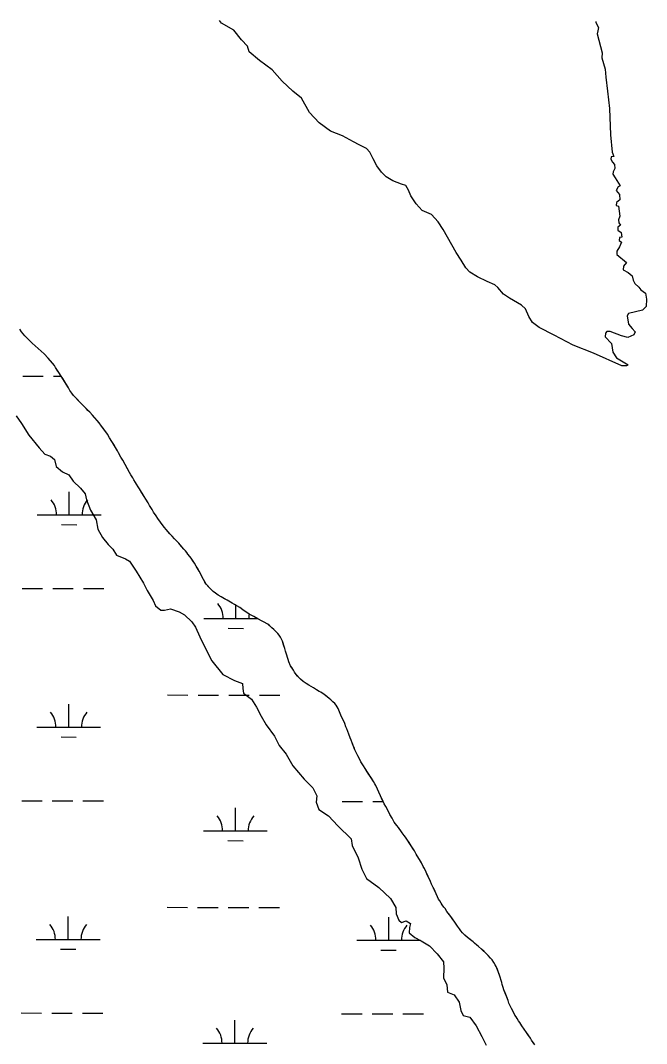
# Model space of a CAD drawing. Extents: x 3172297 to 3210190, y 958463 to 983887.
# Drawn here: x 3194740 to 3195720, y 980461 to 982064 of the extents above; entities that cross this region are included whole.
import ezdxf

# ---------------------------------------------------------------- set-up
doc = ezdxf.new("R2010")
doc.units = 0
for name, color, linetype in [('V-RIVR-EDGE', 7, 'Continuous'), ('V-SITE-VEGE', 7, 'Continuous'), ('V-WETL-SWMP', 7, 'Continuous')]:
    doc.layers.add(name, color=color, linetype=linetype)

msp = doc.modelspace()

# ---------------------------------------------------------------- linework, layer by layer
at = {"layer": 'V-RIVR-EDGE'}
for points in [[(3195679.8, 981743.4), (3195675.5, 981739.8), (3195675.5, 981735.5), (3195680.4, 981731.9), (3195681.9, 981724.6), (3195678.2, 981723.6), (3195677.6, 981719.1), (3195681.3, 981716.6), (3195678.2, 981709.3), (3195673.9, 981702.3), (3195673.6, 981697.2), (3195688.8, 981684.6), (3195684.5, 981679.2), (3195683.9, 981673.4), (3195691.5, 981668.8), (3195697.6, 981663.6), (3195699.4, 981656.9), (3195702.1, 981651.7), (3195708.2, 981646.2), (3195711.5, 981641.9), (3195718.5, 981636.7), (3195720.3, 981627.3), (3195720, 981616), (3195713.9, 981610), (3195702.9, 981607.2), (3195692.3, 981604.8), (3195690.1, 981601.2), (3195692.2, 981588.1), (3195697.7, 981581.4), (3195702.5, 981576.2), (3195700.4, 981571.3), (3195691.3, 981567.4), (3195681.2, 981569.8), (3195663.3, 981576.6), (3195658.1, 981576.6), (3195656.3, 981574.2), (3195655.6, 981568.1), (3195665.7, 981558), (3195667.4, 981544.3), (3195673.5, 981535.4), (3195691.8, 981524.4), (3195689, 981522.9), (3195681.7, 981522.9), (3195637.3, 981542.8), (3195605.6, 981555.1), (3195575.5, 981571), (3195552.4, 981582.9), (3195541.8, 981590.9), (3195536, 981600.3), (3195530.6, 981612.2), (3195524.8, 981617.7), (3195505.9, 981628.7), (3195496.2, 981635.2), (3195487.7, 981645.5), (3195482.8, 981649.8), (3195470.7, 981654.7), (3195455.5, 981662.4), (3195443.6, 981669.7), (3195437.2, 981676.4), (3195430.2, 981688.6), (3195422.1, 981700.5), (3195402, 981736.2), (3195394.2, 981748.4), (3195383.5, 981759.7), (3195369.2, 981766.1), (3195359.8, 981776.5), (3195351.3, 981789), (3195347.4, 981798.2), (3195343.4, 981805.2), (3195336.4, 981807.6), (3195323, 981812.5), (3195312.7, 981818.7), (3195305.1, 981826), (3195298.1, 981836.1), (3195292.4, 981847), (3195286.9, 981857.7), (3195281.8, 981863.2), (3195270.5, 981869.3), (3195261.4, 981873.9), (3195244.3, 981883.1), (3195225.2, 981890.4), (3195207.5, 981903.3), (3195192.7, 981919.5), (3195180.2, 981942), (3195166.5, 981953), (3195149.5, 981968.6), (3195134, 981986.6), (3195114, 982001.3), (3195097.9, 982015), (3195095.2, 982023.9), (3195086.3, 982033.6), (3195073.9, 982048.6), (3195055, 982059.9), (3195051.6, 982063.9)], [(3195640.7, 982062.5), (3195640.7, 982060.9), (3195645.3, 982053), (3195644, 982047.5), (3195642.8, 982043.2), (3195648.2, 982023.1), (3195650.9, 982013), (3195650.3, 982005.4), (3195655.8, 981987.4), (3195656.6, 981975), (3195659.3, 981953.3), (3195662.3, 981925.9), (3195664, 981884.8), (3195666.4, 981857.4), (3195669.1, 981850.7), (3195665.2, 981850.4), (3195664.2, 981846.7), (3195667, 981841.8), (3195670.3, 981838.2), (3195670.6, 981832.1), (3195668.1, 981826.9), (3195667.5, 981823), (3195671.2, 981817.5), (3195678.8, 981805), (3195675.7, 981803.1), (3195672.6, 981797.7), (3195678.1, 981791), (3195678.7, 981783), (3195673.5, 981778.8), (3195672.9, 981773.9), (3195676.2, 981773), (3195677.4, 981765.1), (3195678.3, 981757.5), (3195676.5, 981751.7), (3195677.1, 981746.8), (3195679.8, 981743.4)], [(3194733.4, 981444.5), (3194741.6, 981432.3), (3194752.9, 981414.3), (3194769.4, 981394.4), (3194778.2, 981384.4), (3194787, 981381), (3194793.2, 981375.9), (3194796, 981364.8), (3194805.7, 981356.8), (3194815.9, 981351.9), (3194822.7, 981342), (3194834, 981331.1), (3194841.1, 981322), (3194843.4, 981312.6), (3194849.6, 981296.4), (3194858.4, 981281.6), (3194861.2, 981267.1), (3194868.5, 981253.7), (3194877.3, 981242.9), (3194884.4, 981235.5), (3194890.3, 981226.1), (3194904.3, 981220.6), (3194910.8, 981216.9), (3194921, 981201), (3194932.6, 981182.5), (3194938.3, 981170.8), (3194947.9, 981154.9), (3194951.3, 981146.9), (3194959.5, 981139.8), (3194965.5, 981140), (3194974.9, 981142), (3194988.5, 981137.1), (3194996.7, 981132.8), (3195008.1, 981121.4), (3195014, 981113.5), (3195020.8, 981098.1), (3195028.7, 981081.9), (3195039.5, 981060.8), (3195056.8, 981039.2), (3195074.9, 981029.7), (3195087.4, 981024.9), (3195088.3, 981017.2), (3195089.4, 981010.1), (3195101.9, 981000.4), (3195109.8, 980988.1), (3195116.9, 980973.9), (3195124.5, 980960.2), (3195137.6, 980942.3), (3195145.2, 980927.8)], [(3195145.2, 980927.8), (3195156, 980914.1), (3195166.2, 980896.2), (3195184, 980875.1), (3195197.6, 980861.4), (3195203.9, 980848.9), (3195203, 980839.2), (3195207.2, 980827.8), (3195222.3, 980817.6), (3195237, 980801.9), (3195258, 980781.9), (3195259.4, 980771.1), (3195268.7, 980751.8), (3195274.4, 980734.1), (3195281.7, 980719.3), (3195301.3, 980705.6), (3195319.4, 980688.2), (3195327.7, 980674), (3195328.5, 980664.1), (3195332.7, 980654.4), (3195336.7, 980650.4), (3195344.1, 980653.2), (3195350.9, 980648.9), (3195349.2, 980642.7), (3195348.6, 980634.2), (3195357.7, 980627), (3195367.6, 980621.6), (3195380.4, 980614.2), (3195392.6, 980601.6), (3195402.5, 980588.8), (3195402.8, 980578.9), (3195402.2, 980564.1), (3195407.5, 980552.7), (3195408.9, 980541.3), (3195419.1, 980537), (3195426.8, 980525.6), (3195429.3, 980512.6), (3195433, 980504.6), (3195443.5, 980502), (3195453.7, 980488.6), (3195462.5, 980472.1), (3195469, 980458.2)]]:
    msp.add_lwpolyline(points, dxfattribs=at)
at = {"layer": 'V-SITE-VEGE'}
for p, q in [((3194741.7, 981576.1), (3194738.9, 981580.1)), ((3194746.7, 981570), (3194741.7, 981576.1)), ((3194750.3, 981566.3), (3194746.7, 981570)), ((3194758.3, 981558.3), (3194750.3, 981566.3)), ((3194777, 981541.8), (3194758.3, 981558.3)), ((3194783.4, 981535), (3194777, 981541.8)), ((3194790, 981527), (3194783.4, 981535)), ((3194793.1, 981523.1), (3194790, 981527)), ((3194794.8, 981520.3), (3194793.1, 981523.1)), ((3194800, 981512.1), (3194794.8, 981520.3)), ((3194803.8, 981506.4), (3194800, 981512.1)), ((3194814.9, 981488.4), (3194803.8, 981506.4)), ((3194817.3, 981484.2), (3194814.9, 981488.4)), ((3194820.4, 981479.7), (3194817.3, 981484.2)), ((3194823, 981476.2), (3194820.4, 981479.7)), ((3194833.2, 981465.3), (3194823, 981476.2)), ((3194836.7, 981462), (3194833.2, 981465.3)), ((3194839.1, 981459.7), (3194836.7, 981462)), ((3194842.7, 981455.7), (3194839.1, 981459.7)), ((3194848.3, 981450.1), (3194842.7, 981455.7)), ((3194852.8, 981445.4), (3194848.3, 981450.1)), ((3194860.2, 981437), (3194852.8, 981445.4)), ((3194863, 981433.5), (3194860.2, 981437)), ((3194866.8, 981428.3), (3194863, 981433.5)), ((3194871.5, 981422.2), (3194866.8, 981428.3)), ((3194873.7, 981419.2), (3194871.5, 981422.2)), ((3194876.1, 981415.5), (3194873.7, 981419.2)), ((3194879.4, 981409.8), (3194876.1, 981415.5)), ((3194883.9, 981402.8), (3194879.4, 981409.8)), ((3194888.9, 981394.6), (3194883.9, 981402.8)), ((3194891.7, 981389.7), (3194888.9, 981394.6)), ((3194893.4, 981386.4), (3194891.7, 981389.7)), ((3194897, 981379.9), (3194893.4, 981386.4)), ((3194900.1, 981374.9), (3194897, 981379.9)), ((3194910.8, 981355.7), (3194900.1, 981374.9)), ((3194912.9, 981352.2), (3194910.8, 981355.7)), ((3194915.7, 981347.1), (3194912.9, 981352.2)), ((3194917.6, 981344.3), (3194915.7, 981347.1)), ((3194920, 981340), (3194917.6, 981344.3)), ((3194921.7, 981337.5), (3194920, 981340)), ((3194924.3, 981333), (3194921.7, 981337.5)), ((3194926.2, 981330.2), (3194924.3, 981333)), ((3194933.6, 981318), (3194926.2, 981330.2)), ((3194936.4, 981314.1), (3194933.6, 981318)), ((3194939.7, 981308), (3194936.4, 981314.1)), ((3194942.1, 981304), (3194939.7, 981308)), ((3194946.1, 981297.9), (3194942.1, 981304)), ((3194948.5, 981293.7), (3194946.1, 981297.9)), ((3194952.6, 981287.6), (3194948.5, 981293.7)), ((3194954.9, 981283.4), (3194952.6, 981287.6)), ((3194961.6, 981274), (3194954.9, 981283.4)), ((3194965.6, 981269.4), (3194961.6, 981274)), ((3194968, 981266.3), (3194965.6, 981269.4)), ((3194973.7, 981259.5), (3194968, 981266.3)), ((3194977.7, 981255.8), (3194973.7, 981259.5)), ((3194981.2, 981251.8), (3194977.7, 981255.8)), ((3194987.9, 981244.8), (3194981.2, 981251.8)), ((3194995.9, 981235.7), (3194987.9, 981244.8)), ((3195000.2, 981230.5), (3194995.9, 981235.7)), ((3195002.1, 981227.7), (3195000.2, 981230.5)), ((3195007, 981221.2), (3195002.1, 981227.7)), ((3195012.3, 981213.5), (3195007, 981221.2)), ((3195015.1, 981209), (3195012.3, 981213.5)), ((3195019.9, 981200.8), (3195015.1, 981209)), ((3195026.5, 981188.2), (3195019.9, 981200.8)), ((3195030.6, 981180.9), (3195026.5, 981188.2)), ((3195037.9, 981172.7), (3195030.6, 981180.9)), ((3195041.9, 981169.2), (3195037.9, 981172.7)), ((3195045.2, 981166.7), (3195041.9, 981169.2)), ((3195049.7, 981163.4), (3195045.2, 981166.7)), ((3195054, 981160.8), (3195049.7, 981163.4)), ((3195063.6, 981155.7), (3195054, 981160.8)), ((3195071.2, 981151.1), (3195063.6, 981155.7)), ((3195075.2, 981149), (3195071.2, 981151.1)), ((3195083.5, 981143.9), (3195075.2, 981149)), ((3195088.2, 981140.6), (3195083.5, 981143.9)), ((3195098.3, 981133.9), (3195088.2, 981140.6)), ((3195102.1, 981131.5), (3195098.3, 981133.9)), ((3195105.2, 981129.9), (3195102.1, 981131.5)), ((3195111.6, 981126.2), (3195105.2, 981129.9)), ((3195127.1, 981118.1), (3195111.6, 981126.2)), ((3195133.7, 981112), (3195127.1, 981118.1)), ((3195136.6, 981109.7), (3195133.7, 981112)), ((3195143, 981103.6), (3195136.6, 981109.7)), ((3195145.1, 981101), (3195143, 981103.6)), ((3195147.2, 981097.5), (3195145.1, 981101)), ((3195150.1, 981091.2), (3195147.2, 981097.5)), ((3195153.9, 981080.1), (3195150.1, 981091.2)), ((3195154.9, 981075.9), (3195153.9, 981080.1)), ((3195156.3, 981070.8), (3195154.9, 981075.9)), ((3195159, 981062.5), (3195156.3, 981070.8)), ((3195160.4, 981058.8), (3195159, 981062.5)), ((3195163, 981052.7), (3195160.4, 981058.8)), ((3195167.3, 981045.7), (3195163, 981052.7)), ((3195169, 981042.6), (3195167.3, 981045.7)), ((3195171.8, 981038.9), (3195169, 981042.6)), ((3195178.2, 981031.9), (3195171.8, 981038.9)), ((3195182.7, 981028.1), (3195178.2, 981031.9)), ((3195187.2, 981024.9), (3195182.7, 981028.1)), ((3195191.4, 981022.6), (3195187.2, 981024.9)), ((3195195, 981020.2), (3195191.4, 981022.6)), ((3195198.7, 981018.1), (3195195, 981020.2)), ((3195203.7, 981014.9), (3195198.7, 981018.1)), ((3195207.5, 981012.5), (3195203.7, 981014.9)), ((3195210.3, 981011.2), (3195207.5, 981012.5)), ((3195215.3, 981007.9), (3195210.3, 981011.2)), ((3195223.5, 981001.6), (3195215.3, 981007.9)), ((3195226.1, 980999.5), (3195223.5, 981001.6)), ((3195232, 980993.7), (3195226.1, 980999.5)), ((3195234.2, 980990.9), (3195232, 980993.7)), ((3195237.3, 980985.9), (3195234.2, 980990.9)), ((3195239.7, 980980.6), (3195237.3, 980985.9)), ((3195241.8, 980975.4), (3195239.7, 980980.6)), ((3195246.3, 980965.8), (3195241.8, 980975.4)), ((3195247.8, 980962.3), (3195246.3, 980965.8)), ((3195249.4, 980957.3), (3195247.8, 980962.3)), ((3195250.9, 980953.8), (3195249.4, 980957.3)), ((3195254, 980945.6), (3195250.9, 980953.8)), ((3195256.4, 980939.8), (3195254, 980945.6)), ((3195257.6, 980936.2), (3195256.4, 980939.8)), ((3195259.2, 980931.8), (3195257.6, 980936.2)), ((3195263.8, 980921), (3195259.2, 980931.8)), ((3195266.4, 980915.8), (3195263.8, 980921)), ((3195268.1, 980911.9), (3195266.4, 980915.8)), ((3195271.2, 980906.2), (3195268.1, 980911.9)), ((3195273.1, 980902.5), (3195271.2, 980906.2)), ((3195277.1, 980896.2), (3195273.1, 980902.5)), ((3195279.7, 980891.7), (3195277.1, 980896.2)), ((3195293, 980871.3), (3195279.7, 980891.7)), ((3195294.9, 980867.8), (3195293, 980871.3)), ((3195296.6, 980865.3), (3195294.9, 980867.8)), ((3195303.7, 980848.9), (3195296.6, 980865.3)), ((3195309.7, 980836.7), (3195303.7, 980848.9)), ((3195312.1, 980832.2), (3195309.7, 980836.7)), ((3195314, 980828.9), (3195312.1, 980832.2)), ((3195318.5, 980819.8), (3195314, 980828.9)), ((3195321.8, 980814.2), (3195318.5, 980819.8)), ((3195325.4, 980807.9), (3195321.8, 980814.2)), ((3195329.4, 980802.7), (3195325.4, 980807.9)), ((3195331.8, 980799.2), (3195329.4, 980802.7)), ((3195337.7, 980791), (3195331.8, 980799.2)), ((3195340.8, 980787), (3195337.7, 980791)), ((3195342.7, 980784), (3195340.8, 980787)), ((3195351.9, 980770.6), (3195342.7, 980784)), ((3195356.9, 980762.7), (3195351.9, 980770.6)), ((3195359.8, 980757.5), (3195356.9, 980762.7)), ((3195365, 980749.1), (3195359.8, 980757.5)), ((3195367.9, 980744), (3195365, 980749.1)), ((3195370.7, 980738.1), (3195367.9, 980744)), ((3195372.4, 980735), (3195370.7, 980738.1)), ((3195375, 980729.2), (3195372.4, 980735)), ((3195382.2, 980714.7), (3195375, 980729.2)), ((3195383.8, 980710.7), (3195382.2, 980714.7)), ((3195386.2, 980705.5), (3195383.8, 980710.7)), ((3195387.6, 980702.7), (3195386.2, 980705.5)), ((3195390.7, 980695.7), (3195387.6, 980702.7)), ((3195393.1, 980691), (3195390.7, 980695.7)), ((3195394.8, 980687.2), (3195393.1, 980691)), ((3195396.4, 980684.7), (3195394.8, 980687.2)), ((3195398.6, 980680.9), (3195396.4, 980684.7)), ((3195400.5, 980678.3), (3195398.6, 980680.9)), ((3195402.9, 980674.6), (3195400.5, 980678.3)), ((3195404.8, 980672.3), (3195402.9, 980674.6)), ((3195407.8, 980667.8), (3195404.8, 980672.3)), ((3195413.8, 980660.1), (3195407.8, 980667.8)), ((3195419.9, 980651.2), (3195413.8, 980660.1)), ((3195424.2, 980644.6), (3195419.9, 980651.2)), ((3195427.3, 980640.4), (3195424.2, 980644.6)), ((3195429.7, 980637.4), (3195427.3, 980640.4)), ((3195432, 980634.6), (3195429.7, 980637.4)), ((3195440.1, 980627.1), (3195432, 980634.6)), ((3195448.6, 980620.1), (3195440.1, 980627.1)), ((3195450.9, 980618), (3195448.6, 980620.1)), ((3195454.5, 980615.2), (3195450.9, 980618)), ((3195457.1, 980612.9), (3195454.5, 980615.2)), ((3195462, 980608.7), (3195457.1, 980612.9)), ((3195470.3, 980601), (3195462, 980608.7)), ((3195476, 980594.9), (3195470.3, 980601)), ((3195478.4, 980591.9), (3195476, 980594.9)), ((3195481.2, 980587.9), (3195478.4, 980591.9)), ((3195483.4, 980584.4), (3195481.2, 980587.9)), ((3195484.8, 980581.6), (3195483.4, 980584.4)), ((3195488.1, 980573.8), (3195484.8, 980581.6)), ((3195491.2, 980564.7), (3195488.1, 980573.8)), ((3195492.7, 980559.5), (3195491.2, 980564.7)), ((3195493.6, 980556.5), (3195492.7, 980559.5)), ((3195494.4, 980553.2), (3195493.6, 980556.5)), ((3195496, 980548.5), (3195494.4, 980553.2)), ((3195497, 980545), (3195496, 980548.5)), ((3195503.7, 980528.3), (3195497, 980545)), ((3195504.9, 980524.3), (3195503.7, 980528.3)), ((3195508.7, 980515.7), (3195504.9, 980524.3)), ((3195514.2, 980505.3), (3195508.7, 980515.7)), ((3195516.3, 980502.8), (3195514.2, 980505.3)), ((3195517.7, 980500), (3195516.3, 980502.8)), ((3195519.9, 980496.5), (3195517.7, 980500)), ((3195521.8, 980493.9), (3195519.9, 980496.5)), ((3195525.1, 980488.5), (3195521.8, 980493.9)), ((3195528.7, 980483.6), (3195525.1, 980488.5)), ((3195532.5, 980478), (3195528.7, 980483.6)), ((3195538.4, 980469.5), (3195532.5, 980478)), ((3195540.1, 980466.3), (3195538.4, 980469.5)), ((3195545.5, 980459), (3195540.1, 980466.3))]:
    msp.add_line(p, q, dxfattribs=at)
at = {"layer": 'V-WETL-SWMP'}
for p, q in [((3194743.4, 981506.8), (3194775.4, 981506.7)), ((3194791.4, 981506.7), (3194803.6, 981506.6)), ((3194816.3, 981289.4), (3194816.4, 981325.4)), ((3194766.3, 981289.5), (3194866.3, 981289.2)), ((3194804.3, 981274), (3194828.3, 981273.9)), ((3194742.6, 981174.1), (3194774.6, 981174)), ((3194790.6, 981174), (3194822.6, 981173.9)), ((3194838.6, 981173.9), (3194870.6, 981173.8)), ((3195077.3, 981126.9), (3195077.4, 981147.6)), ((3195027.3, 981127), (3195110.5, 981126.8)), ((3195065.3, 981111.5), (3195089.3, 981111.4)), ((3194970.2, 981007.1), (3195002.2, 981007)), ((3195018.2, 981006.9), (3195050.2, 981006.9)), ((3195066.2, 981006.8), (3195098.2, 981006.7)), ((3195114.2, 981006.7), (3195146.2, 981006.6)), ((3194815.5, 980956.7), (3194815.6, 980992.7)), ((3194765.5, 980956.8), (3194865.5, 980956.6)), ((3194803.4, 980941.3), (3194827.4, 980941.2)), ((3194741.8, 980841.4), (3194773.8, 980841.4)), ((3194789.8, 980841.3), (3194821.8, 980841.2)), ((3194837.8, 980841.2), (3194869.8, 980841.1)), ((3195243.7, 980840.2), (3195275.7, 980840.1)), ((3195291.7, 980840.1), (3195308, 980840)), ((3195076.5, 980794.2), (3195076.6, 980830.2)), ((3195026.5, 980794.3), (3195126.5, 980794.1)), ((3195064.5, 980778.8), (3195088.5, 980778.7)), ((3194969.4, 980674.4), (3195001.4, 980674.3)), ((3195017.4, 980674.3), (3195049.4, 980674.2)), ((3195065.4, 980674.1), (3195097.4, 980674.1)), ((3195113.4, 980674), (3195145.4, 980673.9)), ((3194814.7, 980624), (3194814.7, 980660)), ((3195316.6, 980622.8), (3195316.6, 980658.8)), ((3194764.7, 980624.1), (3194864.7, 980623.9)), ((3195266.6, 980622.9), (3195366.6, 980622.7)), ((3194802.6, 980608.6), (3194826.6, 980608.6)), ((3195304.5, 980607.4), (3195328.5, 980607.3)), ((3194741, 980508.8), (3194773, 980508.7)), ((3194789, 980508.6), (3194821, 980508.6)), ((3194837, 980508.5), (3194869, 980508.5)), ((3195242.9, 980507.5), (3195274.9, 980507.4)), ((3195290.9, 980507.4), (3195322.9, 980507.3)), ((3195338.9, 980507.3), (3195370.9, 980507.2)), ((3195075.7, 980461.5), (3195075.8, 980497.5)), ((3195025.7, 980461.6), (3195125.7, 980461.4))]:
    msp.add_line(p, q, dxfattribs=at)
for points in [[(3194992.1, 981239.9), (3194987.9, 981244.8), (3194983.8, 981249), (3194981.2, 981251.8), (3194977.7, 981255.8), (3194973.7, 981259.5), (3194971.8, 981261.9), (3194968, 981266.3), (3194965.6, 981269.3), (3194961.6, 981274), (3194959, 981277.8), (3194954.9, 981283.4), (3194952.6, 981287.6), (3194948.5, 981293.7), (3194946.1, 981297.9), (3194942.1, 981304), (3194939.7, 981308), (3194936.4, 981314.1), (3194933.6, 981318), (3194930, 981323.9), (3194926.2, 981330.2), (3194924.3, 981333), (3194921.7, 981337.5), (3194920, 981340), (3194917.6, 981344.3), (3194915.7, 981347.1), (3194912.9, 981352.2), (3194910.8, 981355.7), (3194907.7, 981361.4), (3194905.5, 981365.1), (3194902.2, 981371.2), (3194900.1, 981374.9), (3194897, 981379.9), (3194893.4, 981386.4), (3194891.7, 981389.7), (3194888.9, 981394.6), (3194887, 981397.7), (3194883.9, 981402.8), (3194882, 981405.9), (3194879.4, 981409.8), (3194876.1, 981415.5), (3194873.7, 981419.2), (3194871.5, 981422.2), (3194869.2, 981425.3), (3194866.8, 981428.3), (3194863, 981433.5), (3194860.2, 981437), (3194855.9, 981441.9), (3194852.8, 981445.4), (3194848.3, 981450.1), (3194845.5, 981452.9), (3194842.7, 981455.7), (3194839.1, 981459.7), (3194836.7, 981462), (3194833.2, 981465.3), (3194828.5, 981470.4), (3194825.4, 981473.7), (3194823, 981476.2), (3194820.4, 981479.7), (3194817.3, 981484.2), (3194814.9, 981488.4), (3194806.2, 981502.7), (3194803.8, 981506.4), (3194800, 981512.1), (3194797.6, 981515.8), (3194794.8, 981520.3), (3194793.1, 981523.1), (3194790, 981527), (3194783.4, 981535), (3194777, 981541.8), (3194758.3, 981558.3), (3194755.2, 981561.4), (3194750.3, 981566.3), (3194746.7, 981570), (3194741.7, 981576.1), (3194738.9, 981580.1)], [(3195545.5, 980459), (3195543.4, 980461.8), (3195540.1, 980466.3), (3195538.4, 980469.5), (3195535.5, 980473.5), (3195532.5, 980478), (3195528.7, 980483.6), (3195525.1, 980488.5), (3195521.8, 980493.9), (3195519.9, 980496.5), (3195517.7, 980500), (3195516.3, 980502.8), (3195514.2, 980505.3), (3195511.8, 980509.8), (3195508.7, 980515.7), (3195506.8, 980519.9), (3195504.9, 980524.3), (3195503.7, 980528.3), (3195501.1, 980534.9), (3195499.9, 980537.7), (3195498.2, 980541.9), (3195497, 980545), (3195496, 980548.5), (3195494.4, 980553.2), (3195493.6, 980556.5), (3195492.7, 980559.5), (3195491.2, 980564.7), (3195490, 980568.2), (3195488.1, 980573.8), (3195486.7, 980577.1), (3195484.8, 980581.6), (3195483.4, 980584.4), (3195481.2, 980587.9), (3195478.4, 980591.9), (3195476, 980594.9), (3195472.5, 980598.6), (3195470.3, 980601), (3195466.1, 980604.9), (3195462, 980608.7), (3195457.1, 980612.9), (3195454.5, 980615.2), (3195450.9, 980618), (3195448.6, 980620.1), (3195444.6, 980623.4), (3195440.1, 980627.1), (3195436, 980630.8), (3195432, 980634.6), (3195429.7, 980637.4), (3195427.3, 980640.4), (3195424.2, 980644.6), (3195419.9, 980651.2), (3195415.9, 980657), (3195413.8, 980660.1), (3195410.2, 980664.8), (3195407.8, 980667.8), (3195404.8, 980672.3), (3195402.9, 980674.6), (3195400.5, 980678.3), (3195398.6, 980680.9), (3195396.4, 980684.7), (3195394.8, 980687.2), (3195393.1, 980691), (3195390.7, 980695.7), (3195388.8, 980699.9), (3195387.6, 980702.7), (3195386.2, 980705.5), (3195383.8, 980710.7), (3195382.2, 980714.7), (3195379.1, 980721), (3195376.9, 980725.4), (3195375, 980729.2), (3195372.4, 980735), (3195370.7, 980738.1), (3195367.9, 980743.9), (3195365, 980749.1), (3195361.4, 980755), (3195359.8, 980757.5), (3195356.9, 980762.7), (3195354.1, 980767.1), (3195351.9, 980770.6), (3195348.4, 980775.8), (3195346, 980779.3), (3195342.7, 980784), (3195340.8, 980787), (3195337.7, 980791), (3195335.6, 980794), (3195331.8, 980799.2), (3195329.4, 980802.7), (3195325.4, 980807.9), (3195321.8, 980814.2), (3195318.5, 980819.8), (3195315.9, 980825), (3195314, 980828.9), (3195312.1, 980832.2), (3195309.7, 980836.7), (3195306.8, 980842.5), (3195305.4, 980845.3), (3195303.7, 980848.9), (3195301.3, 980854.5), (3195299.2, 980859.4), (3195296.6, 980865.3), (3195294.9, 980867.8), (3195293, 980871.3), (3195289.7, 980876.5), (3195287.5, 980879.8), (3195285.6, 980882.6), (3195283, 980886.6), (3195279.7, 980891.7), (3195277.1, 980896.2), (3195275.2, 980899.2), (3195273.1, 980902.5), (3195271.2, 980906.2), (3195268.1, 980911.9), (3195266.4, 980915.8), (3195263.8, 980921), (3195262.3, 980924.5), (3195260.4, 980929), (3195259.2, 980931.8), (3195257.6, 980936.2), (3195256.4, 980939.8), (3195254, 980945.6), (3195250.9, 980953.8), (3195249.4, 980957.3), (3195247.8, 980962.3), (3195246.3, 980965.8), (3195244.4, 980969.8), (3195241.8, 980975.4), (3195239.7, 980980.6), (3195237.3, 980985.9), (3195234.2, 980990.9), (3195232, 980993.7), (3195229.2, 980996.5), (3195226.1, 980999.5), (3195223.5, 981001.6), (3195219.5, 981004.6), (3195215.3, 981007.9), (3195210.3, 981011.2), (3195207.5, 981012.5), (3195203.7, 981014.9), (3195198.7, 981018.1), (3195195, 981020.2), (3195191.4, 981022.6), (3195187.2, 981024.9), (3195182.7, 981028.1), (3195178.2, 981031.9), (3195173.9, 981036.5), (3195171.8, 981038.9), (3195169, 981042.6), (3195167.3, 981045.7), (3195164.7, 981049.9), (3195163, 981052.7), (3195160.4, 981058.8), (3195159, 981062.5), (3195158, 981065.6), (3195156.3, 981070.8), (3195154.9, 981075.9), (3195153.9, 981080.1), (3195152.5, 981084.1), (3195151.5, 981087.2), (3195150.1, 981091.2), (3195147.2, 981097.5), (3195145.1, 981101), (3195143, 981103.6), (3195138.9, 981107.3), (3195136.6, 981109.7), (3195133.7, 981112), (3195129.7, 981115.7), (3195127.1, 981118.1), (3195121.5, 981121.1), (3195117.4, 981123.2), (3195111.6, 981126.2), (3195105.2, 981129.9), (3195102.1, 981131.5), (3195098.3, 981133.9), (3195093.1, 981137.3), (3195088.2, 981140.6), (3195083.5, 981143.9), (3195077.8, 981147.4), (3195075.2, 981149), (3195071.2, 981151.1), (3195066.2, 981154.1), (3195063.6, 981155.7), (3195059.6, 981157.8), (3195054, 981160.8), (3195049.7, 981163.4), (3195045.2, 981166.7), (3195041.9, 981169.2), (3195037.9, 981172.7), (3195034.8, 981176.2), (3195030.6, 981180.9), (3195028.9, 981184), (3195026.5, 981188.2), (3195023.4, 981194), (3195021.8, 981197.3), (3195019.9, 981200.8), (3195018, 981204.1), (3195015.1, 981209), (3195012.3, 981213.5), (3195009.4, 981217.7), (3195007, 981221.2), (3195005.2, 981223.8), (3195002.1, 981227.7), (3195000.2, 981230.5), (3194998.3, 981232.9), (3194995.9, 981235.7), (3194992.1, 981239.9)]]:
    msp.add_lwpolyline(points, dxfattribs=at)
for centre, start, end in [((3194761.1, 981290), 359.0865, 40.6302), ((3194871.5, 981289.7), 139.0865, 180.6302), ((3195022.1, 981127.5), 359.0865, 40.6302), ((3195132.6, 981127.2), 168.7396, 180.6302), ((3194760.2, 980957.3), 359.0865, 40.6302), ((3194870.7, 980957), 139.0865, 180.6302), ((3195021.3, 980794.8), 359.0865, 40.6302), ((3195131.8, 980794.5), 139.0865, 180.6302), ((3194759.4, 980624.6), 359.0865, 40.6302), ((3194869.9, 980624.4), 139.0865, 180.6302), ((3195261.3, 980623.4), 359.0865, 40.6302), ((3195371.8, 980623.1), 139.0865, 180.6302), ((3195020.4, 980462.1), 359.0865, 40.6302), ((3195130.9, 980461.8), 139.0865, 180.6302)]:
    msp.add_arc(centre, 35.2, start, end, dxfattribs=at)

doc.saveas('drawing.dxf')
